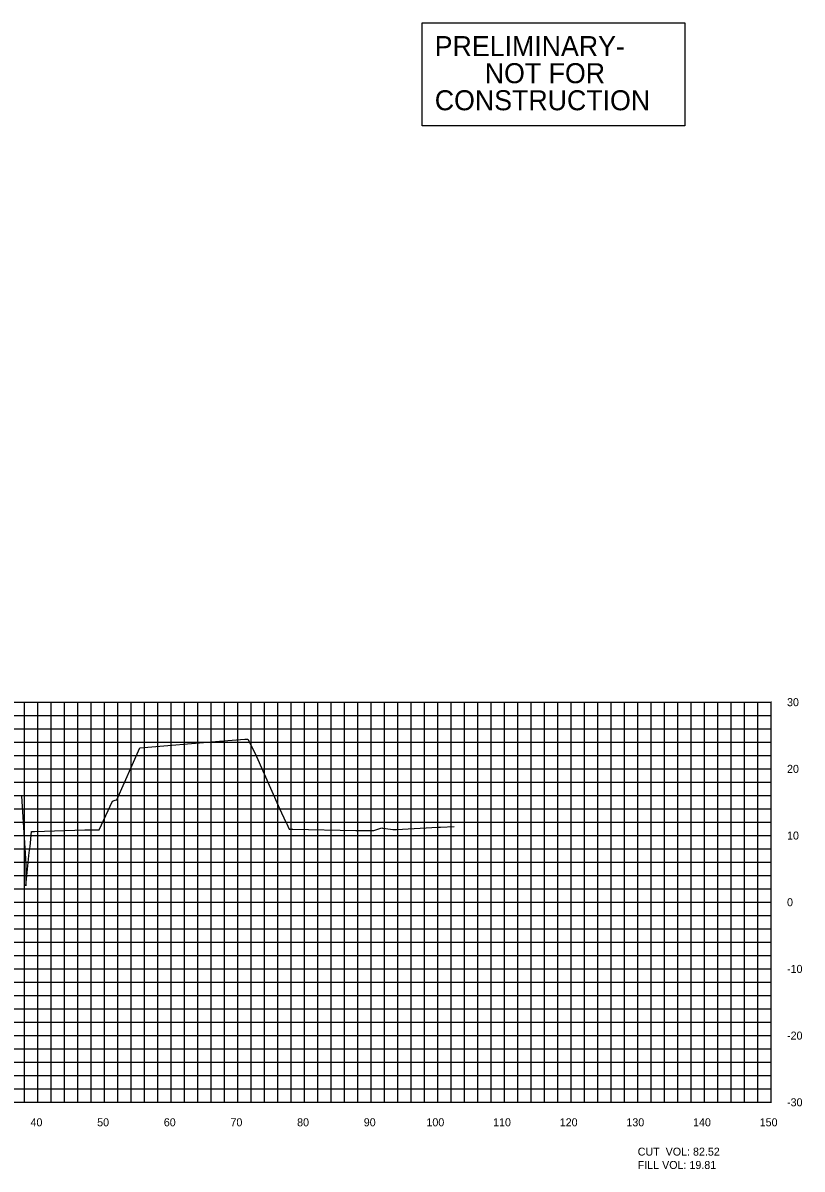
# Model space of a CAD drawing. Extents: x 1800880 to 1814006, y 250083 to 250560.
# Drawn here: x 1813888.8 to 1814005.7, y 250089.4 to 250261.3 of the extents above; entities that cross this region are included whole.
import ezdxf

# ---------------------------------------------------------------- set-up
doc = ezdxf.new("R2010")
doc.units = 0
for name, color, linetype in [('33', 7, 'Continuous'), ('CL-CNST', 7, 'Continuous'), ('DESIGN - DRAINAGE - Bridges', 7, 'Continuous'), ('DRAINAGETXT', 7, 'Continuous'), ('Level 32', 7, 'Continuous'), ('Level 46', 7, 'Continuous')]:
    doc.layers.add(name, color=color, linetype=linetype)

msp = doc.modelspace()

# ---------------------------------------------------------------- linework, layer by layer
at = {"layer": 'CL-CNST'}
msp.add_lwpolyline([(1813888.53, 250145.34), (1813889.2, 250135.17), (1813889.22, 250131.9), (1813889.71, 250136.89), (1813889.83, 250137.81), (1813890.04, 250140.03), (1813890.5, 250140.03), (1813898.07, 250140.29), (1813900.21, 250140.29), (1813902.22, 250144.56), (1813902.62, 250144.71), (1813902.84, 250144.8), (1813906.31, 250152.56), (1813918.27, 250153.58), (1813922.06, 250153.9), (1813922.5, 250153.9), (1813923.61, 250151.72), (1813927.25, 250143.51), (1813928.21, 250141.44), (1813928.29, 250141.27), (1813928.69, 250140.39), (1813928.72, 250140.38), (1813929.23, 250140.38), (1813929.26, 250140.38), (1813938.72, 250140.17), (1813939.6, 250140.17), (1813940.87, 250140.17), (1813941.26, 250140.17), (1813941.41, 250140.17), (1813942.6, 250140.57), (1813942.69, 250140.56), (1813943.14, 250140.51), (1813944.25, 250140.33), (1813944.83, 250140.35), (1813950.99, 250140.71), (1813951.32, 250140.71), (1813951.39, 250140.71), (1813953.46, 250140.81), (1813953.48, 250140.81)], dxfattribs=at)
at = {"layer": 'DESIGN - DRAINAGE - Bridges'}
for p, q in [((1814001, 250099.43), (1814001, 250159.43)), ((1814001.06, 250159.43), (1814001, 250159.43)), ((1814001.06, 250149.43), (1814001, 250149.43)), ((1814001.06, 250139.43), (1814001, 250139.43)), ((1814001.06, 250129.43), (1814001, 250129.43)), ((1814001.06, 250119.43), (1814001, 250119.43)), ((1814001.06, 250109.43), (1814001, 250109.43)), ((1813701, 250099.43), (1814001, 250099.43)), ((1813891, 250099.37), (1813891, 250099.43)), ((1813901, 250099.37), (1813901, 250099.43)), ((1813911, 250099.37), (1813911, 250099.43)), ((1813921, 250099.37), (1813921, 250099.43)), ((1813931, 250099.37), (1813931, 250099.43)), ((1813941, 250099.37), (1813941, 250099.43)), ((1813951, 250099.37), (1813951, 250099.43)), ((1813961, 250099.37), (1813961, 250099.43)), ((1813971, 250099.37), (1813971, 250099.43)), ((1813981, 250099.37), (1813981, 250099.43)), ((1813991, 250099.37), (1813991, 250099.43)), ((1814001, 250099.37), (1814001, 250099.43)), ((1814001.06, 250099.43), (1814001, 250099.43))]:
    msp.add_line(p, q, dxfattribs=at)
at = {"layer": 'Level 32'}
msp.add_lwpolyline([(1813948.68, 250261.29), (1813988.08, 250261.29), (1813988.08, 250245.85), (1813948.68, 250245.85)], close=True, dxfattribs=at)
at = {"layer": 'Level 46'}
for p, q in [((1813701, 250159.43), (1814001, 250159.43)), ((1813889, 250099.43), (1813889, 250159.43)), ((1813891, 250099.43), (1813891, 250159.43)), ((1813893, 250099.43), (1813893, 250159.43)), ((1813895, 250099.43), (1813895, 250159.43)), ((1813897, 250099.43), (1813897, 250159.43)), ((1813899, 250099.43), (1813899, 250159.43)), ((1813901, 250099.43), (1813901, 250159.43)), ((1813903, 250099.43), (1813903, 250159.43)), ((1813905, 250099.43), (1813905, 250159.43)), ((1813907, 250099.43), (1813907, 250159.43)), ((1813909, 250099.43), (1813909, 250159.43)), ((1813911, 250099.43), (1813911, 250159.43)), ((1813913, 250099.43), (1813913, 250159.43)), ((1813915, 250099.43), (1813915, 250159.43)), ((1813917, 250099.43), (1813917, 250159.43)), ((1813919, 250099.43), (1813919, 250159.43)), ((1813921, 250099.43), (1813921, 250159.43)), ((1813923, 250099.43), (1813923, 250159.43)), ((1813925, 250099.43), (1813925, 250159.43)), ((1813927, 250099.43), (1813927, 250159.43)), ((1813929, 250099.43), (1813929, 250159.43)), ((1813931, 250099.43), (1813931, 250159.43)), ((1813933, 250099.43), (1813933, 250159.43)), ((1813935, 250099.43), (1813935, 250159.43)), ((1813937, 250099.43), (1813937, 250159.43)), ((1813939, 250099.43), (1813939, 250159.43)), ((1813941, 250099.43), (1813941, 250159.43)), ((1813943, 250099.43), (1813943, 250159.43)), ((1813945, 250099.43), (1813945, 250159.43)), ((1813947, 250099.43), (1813947, 250159.43)), ((1813949, 250099.43), (1813949, 250159.43)), ((1813951, 250099.43), (1813951, 250159.43)), ((1813953, 250099.43), (1813953, 250159.43)), ((1813955, 250099.43), (1813955, 250159.43)), ((1813957, 250099.43), (1813957, 250159.43)), ((1813959, 250099.43), (1813959, 250159.43)), ((1813961, 250099.43), (1813961, 250159.43)), ((1813963, 250099.43), (1813963, 250159.43)), ((1813965, 250099.43), (1813965, 250159.43)), ((1813967, 250099.43), (1813967, 250159.43)), ((1813969, 250099.43), (1813969, 250159.43)), ((1813971, 250099.43), (1813971, 250159.43)), ((1813973, 250099.43), (1813973, 250159.43)), ((1813975, 250099.43), (1813975, 250159.43)), ((1813977, 250099.43), (1813977, 250159.43)), ((1813979, 250099.43), (1813979, 250159.43)), ((1813981, 250099.43), (1813981, 250159.43)), ((1813983, 250099.43), (1813983, 250159.43)), ((1813985, 250099.43), (1813985, 250159.43)), ((1813987, 250099.43), (1813987, 250159.43)), ((1813989, 250099.43), (1813989, 250159.43)), ((1813991, 250099.43), (1813991, 250159.43)), ((1813993, 250099.43), (1813993, 250159.43)), ((1813995, 250099.43), (1813995, 250159.43)), ((1813997, 250099.43), (1813997, 250159.43)), ((1813999, 250099.43), (1813999, 250159.43)), ((1814001, 250099.43), (1814001, 250159.43)), ((1813701, 250157.43), (1814001, 250157.43)), ((1813701, 250155.43), (1814001, 250155.43)), ((1813701, 250153.43), (1814001, 250153.43)), ((1813701, 250151.43), (1814001, 250151.43)), ((1813701, 250149.43), (1814001, 250149.43)), ((1813701, 250147.43), (1814001, 250147.43)), ((1813701, 250145.43), (1814001, 250145.43)), ((1813701, 250143.43), (1814001, 250143.43)), ((1813701, 250141.43), (1814001, 250141.43)), ((1813701, 250139.43), (1814001, 250139.43)), ((1813701, 250137.43), (1814001, 250137.43)), ((1813701, 250135.43), (1814001, 250135.43)), ((1813701, 250133.43), (1814001, 250133.43)), ((1813701, 250131.43), (1814001, 250131.43)), ((1813701, 250129.43), (1814001, 250129.43)), ((1813701, 250127.43), (1814001, 250127.43)), ((1813701, 250125.43), (1814001, 250125.43)), ((1813701, 250123.43), (1814001, 250123.43)), ((1813701, 250121.43), (1814001, 250121.43)), ((1813701, 250119.43), (1814001, 250119.43)), ((1813701, 250117.43), (1814001, 250117.43)), ((1813701, 250115.43), (1814001, 250115.43)), ((1813701, 250113.43), (1814001, 250113.43)), ((1813701, 250111.43), (1814001, 250111.43)), ((1813701, 250109.43), (1814001, 250109.43)), ((1813701, 250107.43), (1814001, 250107.43)), ((1813701, 250105.43), (1814001, 250105.43)), ((1813701, 250103.43), (1814001, 250103.43)), ((1813701, 250101.43), (1814001, 250101.43)), ((1813701, 250099.43), (1814001, 250099.43))]:
    msp.add_line(p, q, dxfattribs=at)

# ---------------------------------------------------------------- texts
for s, p in [('40', (1813889.9, 250095.83)), ('50', (1813899.9, 250095.83)), ('60', (1813909.9, 250095.83)), ('70', (1813919.9, 250095.83)), ('80', (1813929.9, 250095.83)), ('90', (1813939.9, 250095.83)), ('100', (1813949.3, 250095.83)), ('110', (1813959.3, 250095.83)), ('120', (1813969.3, 250095.83)), ('130', (1813979.3, 250095.83)), ('140', (1813989.3, 250095.83)), ('150', (1813999.3, 250095.83))]:
    msp.add_text(s, height=1.2).set_placement(p)
at = {"layer": '33'}
for s, p in [('30', (1814003.4, 250158.83)), ('20', (1814003.4, 250148.83)), ('10', (1814003.4, 250138.83)), ('0', (1814003.4, 250128.83)), ('-10', (1814003.4, 250118.83)), ('-20', (1814003.4, 250108.83)), ('-30', (1814003.4, 250098.83))]:
    msp.add_text(s, height=1.2, dxfattribs=at).set_placement(p)
at = {"layer": 'DRAINAGETXT'}
for s, p in [('CUT  VOL: 82.52', (1813981, 250091.43)), ('FILL VOL: 19.81', (1813981, 250089.43))]:
    msp.add_text(s, height=1.2, dxfattribs=at).set_placement(p)
at = {"layer": 'Level 32'}
for s, p in [('PRELIMINARY-', (1813950.54, 250256.31)), ('NOT FOR', (1813958.05, 250252.25)), ('CONSTRUCTION', (1813950.55, 250248.19))]:
    msp.add_text(s, height=3, dxfattribs=at).set_placement(p)

doc.saveas('drawing.dxf')
